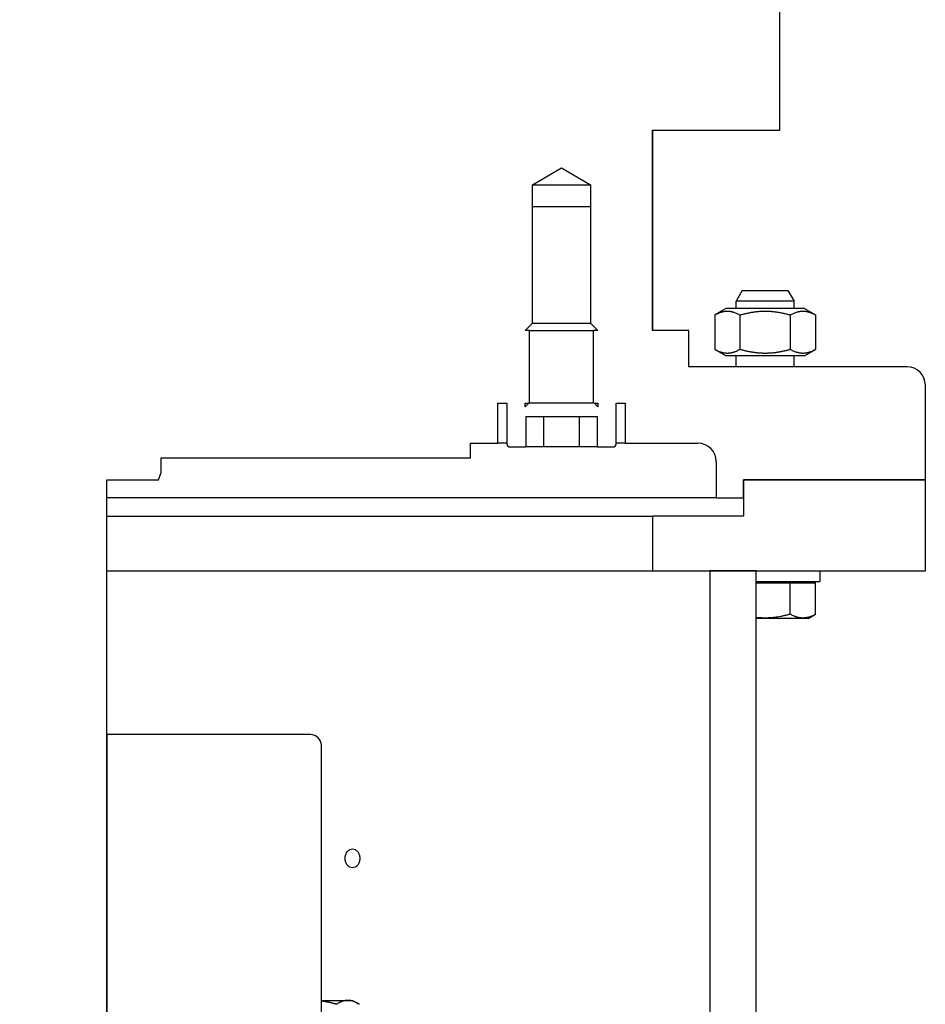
# Model space of a CAD drawing. Extents: x -89225 to 110569, y 13360 to 87647.
# Tile 431 of 478: x 87298 to 87547, y 78614 to 78884. Entities that reach past the tile are written whole.
import ezdxf

# ---------------------------------------------------------------- set-up
doc = ezdxf.new("R2010")
doc.units = 0
doc.layers.add('INSTALLATIE', color=6, linetype='Continuous')

msp = doc.modelspace()

# ---------------------------------------------------------------- hatches: boundary and pattern name
at = {"layer": 'INSTALLATIE'}
h = msp.add_hatch(dxfattribs=at)
h.set_pattern_fill('ANSI31', color=256, scale=2540, angle=0.0002, style=0)
h.set_pattern_definition([(45.0002, (26738.4, 84288.65), (-224.5072, 224.5056), [])])
h.paths.add_polyline_path([(86997.02, 78757.99), (86997.02, 78732.99), (87043.52, 78732.99), (87056.22, 78732.99), (87072.02, 78732.99), (87072.02, 78747.99), (87047.02, 78747.99), (87047.02, 78752.99), (87047.02, 78757.99)])
h.paths.add_polyline_path([(87547.02, 78732.99), (87547.02, 78757.99), (87497.02, 78757.99), (87497.02, 78752.99), (87497.02, 78747.99), (87472.02, 78747.99), (87472.02, 78732.99), (87487.82, 78732.99), (87500.52, 78732.99)])
h = msp.add_hatch(dxfattribs=at)
h.set_pattern_fill('ANSI31', color=256, scale=2540, angle=-75, style=0)
h.set_pattern_definition([(330, (26738.4, 84288.65), (158.7501, 274.963), [])])
h.paths.add_polyline_path([(87500.52, 78285.49), (87500.52, 78732.99), (87487.82, 78732.99), (87487.82, 78285.49)])
h.paths.add_polyline_path([(87043.52, 78732.99), (87043.52, 78285.49), (87056.22, 78285.49), (87056.22, 78732.99)])
h = msp.add_hatch(dxfattribs=at)
h.set_pattern_fill('ANSI31', color=256, scale=2540, angle=-105, style=0)
h.set_pattern_definition([(300, (26738.4, 84288.65), (274.963, 158.7501), [])])
edge = h.paths.add_edge_path()
edge.add_ellipse((87397.02, 78485.99), major_axis=(0, -2), ratio=1, start_angle=270, end_angle=360)
edge.add_line((87397.02, 78483.99), (87421.02, 78483.99))
edge.add_ellipse((87421.02, 78485.99), major_axis=(2, 0), ratio=1, start_angle=270, end_angle=360)
edge.add_line((87423.02, 78485.99), (87423.02, 78546.99))
edge.add_ellipse((87424.02, 78546.99), major_axis=(0, 1), ratio=1, start_angle=0, end_angle=90, ccw=False)
edge.add_line((87424.02, 78547.99), (87434.52, 78547.99))
edge.add_line((87434.52, 78547.99), (87434.52, 78604.99))
edge.add_line((87434.52, 78604.99), (87382.02, 78604.99))
edge.add_line((87382.02, 78604.99), (87382.02, 78583.99))
edge.add_line((87382.02, 78583.99), (87381.02, 78584.99))
edge.add_line((87381.02, 78584.99), (87381.02, 78684.99))
edge.add_ellipse((87378.02, 78684.99), major_axis=(0, 3), ratio=1, start_angle=270, end_angle=360)
edge.add_line((87378.02, 78687.99), (87322.02, 78687.99))
edge.add_line((87322.02, 78687.99), (87322.02, 78549.99))
edge.add_line((87322.02, 78549.99), (87322.02, 78547.99))
edge.add_line((87322.02, 78547.99), (87388.02, 78547.99))
edge.add_line((87388.02, 78547.99), (87389.02, 78548.99))
edge.add_line((87389.02, 78548.99), (87389.02, 78575.99))
edge.add_line((87389.02, 78575.99), (87388.02, 78576.99))
edge.add_line((87388.02, 78576.99), (87394.02, 78576.99))
edge.add_ellipse((87394.02, 78575.99), major_axis=(1, 0), ratio=1, start_angle=0, end_angle=90, ccw=False)
edge.add_line((87395.02, 78575.99), (87395.02, 78485.99))
edge = h.paths.add_edge_path()
edge.add_ellipse((87147.02, 78485.99), major_axis=(2, 0), ratio=1, start_angle=270, end_angle=360)
edge.add_line((87149.02, 78485.99), (87149.02, 78575.99))
edge.add_ellipse((87150.02, 78575.99), major_axis=(0, 1), ratio=1, start_angle=0, end_angle=90, ccw=False)
edge.add_line((87150.02, 78576.99), (87156.02, 78576.99))
edge.add_line((87156.02, 78576.99), (87155.02, 78575.99))
edge.add_line((87155.02, 78575.99), (87155.02, 78548.99))
edge.add_line((87155.02, 78548.99), (87156.02, 78547.99))
edge.add_line((87156.02, 78547.99), (87222.02, 78547.99))
edge.add_line((87222.02, 78547.99), (87222.02, 78549.99))
edge.add_line((87222.02, 78549.99), (87222.02, 78687.99))
edge.add_line((87222.02, 78687.99), (87166.02, 78687.99))
edge.add_ellipse((87166.02, 78684.99), major_axis=(-3, 0), ratio=1, start_angle=270, end_angle=360)
edge.add_line((87163.02, 78684.99), (87163.02, 78584.99))
edge.add_line((87163.02, 78584.99), (87162.02, 78583.99))
edge.add_line((87162.02, 78583.99), (87162.02, 78604.99))
edge.add_line((87162.02, 78604.99), (87109.52, 78604.99))
edge.add_line((87109.52, 78604.99), (87109.52, 78547.99))
edge.add_line((87109.52, 78547.99), (87120.02, 78547.99))
edge.add_ellipse((87120.02, 78546.99), major_axis=(1, 0), ratio=1, start_angle=0, end_angle=90, ccw=False)
edge.add_line((87121.02, 78546.99), (87121.02, 78485.99))
edge.add_ellipse((87123.02, 78485.99), major_axis=(0, -2), ratio=1, start_angle=270, end_angle=360)
edge.add_line((87123.02, 78483.99), (87147.02, 78483.99))

# ---------------------------------------------------------------- linework, layer by layer
for p, q in [((87507.02, 78853.99), (87507.02, 79067.49)), ((87472.03, 78853.99), (87472.03, 78798.99)), ((87472.03, 78853.99), (87507.02, 78853.99)), ((87472.03, 78798.99), (87472.03, 78853.99)), ((87439.02, 78838.99), (87447.02, 78843.61)), ((87447.02, 78843.61), (87455.02, 78838.99)), ((87439.02, 78832.99), (87439.02, 78838.99)), ((87439.02, 78838.99), (87455.02, 78838.99)), ((87455.02, 78838.99), (87455.02, 78832.99)), ((87439.02, 78800.99), (87439.02, 78832.99)), ((87439.02, 78832.99), (87439.02, 78832.99)), ((87439.02, 78832.99), (87455.01, 78832.99)), ((87455.02, 78832.99), (87455.01, 78832.99)), ((87455.01, 78832.99), (87455.01, 78800.99)), ((87496.72, 78809.99), (87494.99, 78806.99)), ((87496.72, 78809.99), (87509.25, 78809.99)), ((87509.25, 78809.99), (87510.99, 78806.99)), ((87492.19, 78804.99), (87489.13, 78803.23)), ((87513.79, 78804.99), (87492.19, 78804.99)), ((87510.99, 78806.99), (87494.99, 78806.99)), ((87494.99, 78804.99), (87494.99, 78806.99)), ((87510.99, 78804.99), (87510.99, 78806.99)), ((87513.79, 78804.99), (87516.84, 78803.23)), ((87489.13, 78803.23), (87489.13, 78793.75)), ((87496.06, 78803.23), (87496.06, 78793.75)), ((87509.91, 78803.23), (87509.91, 78793.75)), ((87516.84, 78803.23), (87516.84, 78793.75)), ((87437.02, 78798.99), (87439.02, 78800.99)), ((87439.02, 78800.99), (87455.01, 78800.99)), ((87455.01, 78800.99), (87457.02, 78798.99)), ((87438.27, 78798.99), (87437.02, 78798.99)), ((87438.27, 78778.99), (87438.27, 78798.99)), ((87438.27, 78798.99), (87455.77, 78798.99)), ((87455.77, 78798.99), (87455.77, 78778.99)), ((87457.02, 78798.99), (87455.77, 78798.99)), ((87482.02, 78798.99), (87472.03, 78798.99)), ((87482.02, 78788.99), (87482.02, 78798.99)), ((87492.19, 78791.99), (87489.13, 78793.75)), ((87513.79, 78791.99), (87492.19, 78791.99)), ((87494.99, 78788.99), (87494.99, 78791.99)), ((87510.99, 78788.99), (87510.99, 78791.99)), ((87513.79, 78791.99), (87516.84, 78793.75)), ((87542.02, 78788.99), (87482.02, 78788.99)), ((87547.02, 78757.99), (87547.02, 78783.99)), ((87429.52, 78767.99), (87429.52, 78778.99)), ((87429.52, 78778.99), (87432.02, 78778.99)), ((87432.02, 78778.99), (87432.02, 78767.79)), ((87437.02, 78777.99), (87437.02, 78778.99)), ((87437.02, 78778.99), (87438.02, 78778.99)), ((87438.02, 78778.99), (87437.02, 78777.99)), ((87455.77, 78778.99), (87438.27, 78778.99)), ((87457.02, 78777.99), (87456.02, 78778.99)), ((87456.02, 78778.99), (87457.02, 78778.99)), ((87457.02, 78778.99), (87457.02, 78777.99)), ((87462.02, 78767.79), (87462.02, 78778.99)), ((87462.02, 78778.99), (87464.52, 78778.99)), ((87464.52, 78778.99), (87464.52, 78767.99)), ((87437.2, 78775.39), (87437.2, 78766.99)), ((87437.2, 78775.39), (87456.83, 78775.39)), ((87442.11, 78775.39), (87442.11, 78766.99)), ((87451.92, 78775.39), (87451.92, 78766.99)), ((87456.83, 78775.39), (87456.83, 78766.99)), ((87422.02, 78763.99), (87422.02, 78767.99)), ((87422.02, 78767.99), (87429.52, 78767.99)), ((87432.02, 78767.99), (87429.52, 78767.99)), ((87432.82, 78766.99), (87437.2, 78766.99)), ((87442.11, 78766.99), (87437.2, 78766.99)), ((87451.92, 78766.99), (87442.11, 78766.99)), ((87456.83, 78766.99), (87451.92, 78766.99)), ((87456.83, 78766.99), (87461.22, 78766.99)), ((87464.52, 78767.99), (87462.02, 78767.99)), ((87464.52, 78767.99), (87484.52, 78767.99)), ((87337.02, 78759.99), (87337.02, 78763.99)), ((87337.02, 78763.99), (87422.02, 78763.99)), ((87489.52, 78762.99), (87489.52, 78752.99)), ((87336.29, 78757.99), (87337.02, 78759.99)), ((87322.02, 78549.99), (87322.02, 78757.99)), ((87322.02, 78757.99), (87336.29, 78757.99)), ((87547.02, 78757.99), (87497.02, 78757.99)), ((87497.02, 78757.99), (87497.02, 78747.99)), ((87497.02, 78752.99), (87497.02, 78757.99)), ((87497.02, 78757.99), (87547.02, 78757.99)), ((87547.02, 78732.99), (87547.02, 78757.99)), ((87489.52, 78752.99), (87322.02, 78752.99)), ((87489.52, 78752.99), (87497.02, 78752.99)), ((87322.02, 78747.99), (87472.02, 78747.99)), ((87497.02, 78747.99), (87472.02, 78747.99)), ((87472.02, 78747.99), (87472.02, 78732.99)), ((87322.02, 78732.99), (87472.02, 78732.99)), ((87472.02, 78732.99), (87547.02, 78732.99)), ((87500.52, 78732.99), (87487.82, 78732.99)), ((87487.82, 78732.99), (87487.82, 78285.49)), ((87500.52, 78285.49), (87500.52, 78732.99)), ((87517.99, 78732.99), (87517.99, 78729.99)), ((87500.52, 78729.99), (87517.99, 78729.99)), ((87500.52, 78729.69), (87509.91, 78729.69)), ((87509.91, 78729.69), (87516.84, 78729.69)), ((87509.91, 78721.06), (87509.91, 78729.69)), ((87512.09, 78729.69), (87512.09, 78729.99)), ((87516.84, 78721.06), (87516.84, 78729.69)), ((87514.99, 78719.99), (87516.84, 78721.06)), ((87500.52, 78719.99), (87502.99, 78719.99)), ((87502.99, 78719.99), (87513.38, 78719.99)), ((87513.38, 78719.99), (87514.99, 78719.99)), ((87378.02, 78687.99), (87322.02, 78687.99)), ((87322.02, 78687.99), (87322.02, 78547.99)), ((87381.02, 78584.99), (87381.02, 78684.99)), ((87381.02, 78614.99), (87388.31, 78614.99)), ((87388.31, 78614.99), (87389.62, 78614.99)), ((87389.62, 78614.99), (87391.08, 78614.15))]:
    msp.add_line(p, q, dxfattribs=at)
for centre, radius, start, end in [((87542.02, 78783.99), 5, 0, 90), ((87432.82, 78767.79), 0.8, 180, 270), ((87461.22, 78767.79), 0.8, 270, 0), ((87484.52, 78762.99), 5, 0, 90), ((87378.02, 78684.99), 3, 0, 90)]:
    msp.add_arc(centre, radius, start, end, dxfattribs=at)
for points, knots in [([(87489.13, 78803.23), (87489.27, 78803.31), (87489.41, 78803.38), (87489.55, 78803.46), (87489.69, 78803.53), (87489.84, 78803.6), (87489.98, 78803.67), (87490.12, 78803.73), (87490.27, 78803.8), (87490.41, 78803.85), (87490.48, 78803.88), (87490.55, 78803.91), (87490.63, 78803.93), (87490.7, 78803.96), (87490.77, 78803.98), (87490.84, 78804.01), (87490.92, 78804.03), (87490.99, 78804.05), (87491.06, 78804.07), (87491.13, 78804.1), (87491.21, 78804.11), (87491.28, 78804.13), (87491.35, 78804.15), (87491.42, 78804.17), (87491.5, 78804.18), (87491.57, 78804.2), (87491.64, 78804.21), (87491.71, 78804.22), (87491.79, 78804.24), (87491.86, 78804.25), (87491.93, 78804.26), (87492.01, 78804.26), (87492.08, 78804.27), (87492.15, 78804.28), (87492.23, 78804.28), (87492.3, 78804.29), (87492.37, 78804.29), (87492.45, 78804.3), (87492.52, 78804.3), (87492.59, 78804.3), (87492.67, 78804.3), (87492.74, 78804.3), (87492.81, 78804.29), (87492.89, 78804.29), (87492.96, 78804.28), (87493.03, 78804.28), (87493.11, 78804.27), (87493.18, 78804.26), (87493.25, 78804.26), (87493.33, 78804.25), (87493.4, 78804.24), (87493.47, 78804.22), (87493.55, 78804.21), (87493.62, 78804.2), (87493.69, 78804.18), (87493.76, 78804.17), (87493.84, 78804.15), (87493.91, 78804.13), (87493.98, 78804.11), (87494.06, 78804.09), (87494.13, 78804.07), (87494.2, 78804.05), (87494.27, 78804.03), (87494.35, 78804.01), (87494.49, 78803.96), (87494.63, 78803.91), (87494.78, 78803.85), (87494.92, 78803.8), (87495.06, 78803.73), (87495.21, 78803.67), (87495.35, 78803.6), (87495.49, 78803.53), (87495.63, 78803.46), (87495.78, 78803.38), (87495.92, 78803.31), (87496.06, 78803.23)], [0, 0, 0, 0, 0.878505, 0.878505, 0.878505, 1.75811, 1.75811, 1.75811, 2.63799, 2.63799, 2.63799, 3.077832, 3.077832, 3.077832, 3.51753, 3.51753, 3.51753, 3.957042, 3.957042, 3.957042, 4.396347, 4.396347, 4.396347, 4.835441, 4.835441, 4.835441, 5.274338, 5.274338, 5.274338, 5.713409, 5.713409, 5.713409, 6.152911, 6.152911, 6.152911, 6.592788, 6.592788, 6.592788, 7.032973, 7.032973, 7.032973, 7.473386, 7.473386, 7.473386, 7.91394, 7.91394, 7.91394, 8.354539, 8.354539, 8.354539, 8.795083, 8.795083, 8.795083, 9.235469, 9.235469, 9.235469, 9.675589, 9.675589, 9.675589, 10.115335, 10.115335, 10.115335, 10.5546, 10.5546, 10.5546, 11.432409, 11.432409, 11.432409, 12.310703, 12.310703, 12.310703, 13.189528, 13.189528, 13.189528, 14.068676, 14.068676, 14.068676, 14.068676]), ([(87496.06, 78803.23), (87496.34, 78803.31), (87496.62, 78803.38), (87496.91, 78803.46), (87497.19, 78803.53), (87497.47, 78803.6), (87497.76, 78803.67), (87498.04, 78803.73), (87498.33, 78803.8), (87498.62, 78803.85), (87498.9, 78803.91), (87499.19, 78803.96), (87499.48, 78804.01), (87499.63, 78804.03), (87499.77, 78804.05), (87499.92, 78804.07), (87500.06, 78804.09), (87500.21, 78804.11), (87500.35, 78804.13), (87500.5, 78804.15), (87500.64, 78804.17), (87500.79, 78804.18), (87500.93, 78804.2), (87501.08, 78804.21), (87501.23, 78804.22), (87501.37, 78804.24), (87501.52, 78804.25), (87501.67, 78804.26), (87501.81, 78804.26), (87501.96, 78804.27), (87502.11, 78804.28), (87502.25, 78804.28), (87502.4, 78804.29), (87502.55, 78804.29), (87502.69, 78804.3), (87502.84, 78804.3), (87502.99, 78804.3), (87503.13, 78804.3), (87503.28, 78804.3), (87503.43, 78804.29), (87503.57, 78804.29), (87503.72, 78804.28), (87503.87, 78804.28), (87504.01, 78804.27), (87504.16, 78804.26), (87504.31, 78804.26), (87504.45, 78804.25), (87504.6, 78804.24), (87504.74, 78804.22), (87504.89, 78804.21), (87505.03, 78804.2), (87505.18, 78804.18), (87505.33, 78804.17), (87505.47, 78804.15), (87505.62, 78804.13), (87505.76, 78804.11), (87505.91, 78804.1), (87506.05, 78804.07), (87506.2, 78804.05), (87506.34, 78804.03), (87506.49, 78804.01), (87506.63, 78803.98), (87506.78, 78803.96), (87506.92, 78803.93), (87507.06, 78803.91), (87507.21, 78803.88), (87507.35, 78803.85), (87507.64, 78803.8), (87507.93, 78803.73), (87508.21, 78803.67), (87508.5, 78803.6), (87508.78, 78803.53), (87509.07, 78803.46), (87509.35, 78803.38), (87509.63, 78803.31), (87509.91, 78803.23)], [0, 0, 0, 0, 0.879148, 0.879148, 0.879148, 1.757972, 1.757972, 1.757972, 2.636267, 2.636267, 2.636267, 3.514076, 3.514076, 3.514076, 3.95334, 3.95334, 3.95334, 4.393087, 4.393087, 4.393087, 4.833207, 4.833207, 4.833207, 5.273592, 5.273592, 5.273592, 5.714137, 5.714137, 5.714137, 6.154736, 6.154736, 6.154736, 6.595289, 6.595289, 6.595289, 7.035702, 7.035702, 7.035702, 7.475887, 7.475887, 7.475887, 7.915765, 7.915765, 7.915765, 8.355267, 8.355267, 8.355267, 8.794338, 8.794338, 8.794338, 9.233235, 9.233235, 9.233235, 9.672328, 9.672328, 9.672328, 10.111633, 10.111633, 10.111633, 10.551146, 10.551146, 10.551146, 10.990843, 10.990843, 10.990843, 11.430685, 11.430685, 11.430685, 12.310566, 12.310566, 12.310566, 13.19017, 13.19017, 13.19017, 14.068676, 14.068676, 14.068676, 14.068676]), ([(87509.91, 78803.23), (87510.05, 78803.31), (87510.2, 78803.38), (87510.34, 78803.46), (87510.48, 78803.53), (87510.62, 78803.6), (87510.76, 78803.67), (87510.91, 78803.73), (87511.05, 78803.8), (87511.19, 78803.85), (87511.34, 78803.91), (87511.48, 78803.96), (87511.63, 78804.01), (87511.7, 78804.03), (87511.77, 78804.05), (87511.84, 78804.07), (87511.92, 78804.09), (87511.99, 78804.11), (87512.06, 78804.13), (87512.13, 78804.15), (87512.21, 78804.17), (87512.28, 78804.18), (87512.35, 78804.2), (87512.43, 78804.21), (87512.5, 78804.22), (87512.57, 78804.24), (87512.64, 78804.25), (87512.72, 78804.26), (87512.79, 78804.26), (87512.86, 78804.27), (87512.94, 78804.28), (87513.01, 78804.28), (87513.09, 78804.29), (87513.16, 78804.29), (87513.23, 78804.3), (87513.31, 78804.3), (87513.38, 78804.3), (87513.45, 78804.3), (87513.53, 78804.3), (87513.6, 78804.29), (87513.67, 78804.29), (87513.75, 78804.28), (87513.82, 78804.28), (87513.89, 78804.27), (87513.96, 78804.26), (87514.04, 78804.26), (87514.11, 78804.25), (87514.18, 78804.24), (87514.26, 78804.22), (87514.33, 78804.21), (87514.4, 78804.2), (87514.48, 78804.18), (87514.55, 78804.17), (87514.62, 78804.15), (87514.69, 78804.13), (87514.77, 78804.11), (87514.84, 78804.1), (87514.91, 78804.07), (87514.98, 78804.05), (87515.06, 78804.03), (87515.13, 78804.01), (87515.2, 78803.98), (87515.27, 78803.96), (87515.35, 78803.93), (87515.42, 78803.91), (87515.49, 78803.88), (87515.56, 78803.85), (87515.71, 78803.8), (87515.85, 78803.73), (87515.99, 78803.67), (87516.13, 78803.6), (87516.28, 78803.53), (87516.42, 78803.46), (87516.56, 78803.38), (87516.7, 78803.31), (87516.84, 78803.23)], [0, 0, 0, 0, 0.879148, 0.879148, 0.879148, 1.757972, 1.757972, 1.757972, 2.636267, 2.636267, 2.636267, 3.514076, 3.514076, 3.514076, 3.95334, 3.95334, 3.95334, 4.393087, 4.393087, 4.393087, 4.833207, 4.833207, 4.833207, 5.273592, 5.273592, 5.273592, 5.714137, 5.714137, 5.714137, 6.154736, 6.154736, 6.154736, 6.595289, 6.595289, 6.595289, 7.035702, 7.035702, 7.035702, 7.475887, 7.475887, 7.475887, 7.915765, 7.915765, 7.915765, 8.355267, 8.355267, 8.355267, 8.794338, 8.794338, 8.794338, 9.233235, 9.233235, 9.233235, 9.672328, 9.672328, 9.672328, 10.111633, 10.111633, 10.111633, 10.551146, 10.551146, 10.551146, 10.990843, 10.990843, 10.990843, 11.430685, 11.430685, 11.430685, 12.310566, 12.310566, 12.310566, 13.19017, 13.19017, 13.19017, 14.068676, 14.068676, 14.068676, 14.068676]), ([(87496.06, 78793.75), (87495.92, 78793.67), (87495.78, 78793.6), (87495.63, 78793.52), (87495.49, 78793.45), (87495.35, 78793.38), (87495.21, 78793.31), (87495.06, 78793.25), (87494.92, 78793.18), (87494.78, 78793.13), (87494.7, 78793.1), (87494.63, 78793.07), (87494.56, 78793.05), (87494.49, 78793.02), (87494.42, 78793), (87494.34, 78792.97), (87494.27, 78792.95), (87494.2, 78792.93), (87494.13, 78792.91), (87494.05, 78792.88), (87493.98, 78792.87), (87493.91, 78792.85), (87493.84, 78792.83), (87493.76, 78792.81), (87493.69, 78792.8), (87493.62, 78792.78), (87493.55, 78792.77), (87493.47, 78792.76), (87493.4, 78792.74), (87493.33, 78792.73), (87493.25, 78792.72), (87493.18, 78792.72), (87493.11, 78792.71), (87493.03, 78792.7), (87492.96, 78792.7), (87492.89, 78792.69), (87492.81, 78792.69), (87492.74, 78792.68), (87492.67, 78792.68), (87492.59, 78792.68), (87492.52, 78792.68), (87492.45, 78792.68), (87492.37, 78792.69), (87492.3, 78792.69), (87492.23, 78792.7), (87492.15, 78792.7), (87492.08, 78792.71), (87492.01, 78792.72), (87491.93, 78792.72), (87491.86, 78792.73), (87491.79, 78792.74), (87491.71, 78792.76), (87491.64, 78792.77), (87491.57, 78792.78), (87491.49, 78792.8), (87491.42, 78792.81), (87491.35, 78792.83), (87491.28, 78792.85), (87491.2, 78792.87), (87491.13, 78792.89), (87491.06, 78792.91), (87490.99, 78792.93), (87490.91, 78792.95), (87490.84, 78792.97), (87490.7, 78793.02), (87490.55, 78793.07), (87490.41, 78793.13), (87490.27, 78793.18), (87490.12, 78793.25), (87489.98, 78793.31), (87489.84, 78793.38), (87489.69, 78793.45), (87489.55, 78793.52), (87489.41, 78793.6), (87489.27, 78793.67), (87489.13, 78793.75)], [0, 0, 0, 0, 0.878505, 0.878505, 0.878505, 1.75811, 1.75811, 1.75811, 2.63799, 2.63799, 2.63799, 3.077832, 3.077832, 3.077832, 3.51753, 3.51753, 3.51753, 3.957042, 3.957042, 3.957042, 4.396347, 4.396347, 4.396347, 4.835441, 4.835441, 4.835441, 5.274338, 5.274338, 5.274338, 5.713409, 5.713409, 5.713409, 6.152911, 6.152911, 6.152911, 6.592788, 6.592788, 6.592788, 7.032973, 7.032973, 7.032973, 7.473386, 7.473386, 7.473386, 7.91394, 7.91394, 7.91394, 8.354539, 8.354539, 8.354539, 8.795083, 8.795083, 8.795083, 9.235469, 9.235469, 9.235469, 9.675589, 9.675589, 9.675589, 10.115335, 10.115335, 10.115335, 10.5546, 10.5546, 10.5546, 11.432409, 11.432409, 11.432409, 12.310703, 12.310703, 12.310703, 13.189528, 13.189528, 13.189528, 14.068676, 14.068676, 14.068676, 14.068676]), ([(87509.91, 78793.75), (87509.63, 78793.67), (87509.35, 78793.6), (87509.07, 78793.52), (87508.78, 78793.45), (87508.5, 78793.38), (87508.21, 78793.31), (87507.93, 78793.25), (87507.64, 78793.18), (87507.35, 78793.13), (87507.21, 78793.1), (87507.06, 78793.07), (87506.92, 78793.05), (87506.78, 78793.02), (87506.63, 78793), (87506.49, 78792.97), (87506.34, 78792.95), (87506.2, 78792.93), (87506.05, 78792.91), (87505.91, 78792.88), (87505.76, 78792.87), (87505.62, 78792.85), (87505.47, 78792.83), (87505.33, 78792.81), (87505.18, 78792.8), (87505.03, 78792.78), (87504.89, 78792.77), (87504.74, 78792.76), (87504.6, 78792.74), (87504.45, 78792.73), (87504.31, 78792.72), (87504.16, 78792.72), (87504.01, 78792.71), (87503.87, 78792.7), (87503.72, 78792.7), (87503.57, 78792.69), (87503.43, 78792.69), (87503.28, 78792.68), (87503.13, 78792.68), (87502.99, 78792.68), (87502.84, 78792.68), (87502.69, 78792.68), (87502.55, 78792.69), (87502.4, 78792.69), (87502.25, 78792.7), (87502.11, 78792.7), (87501.96, 78792.71), (87501.81, 78792.72), (87501.67, 78792.72), (87501.52, 78792.73), (87501.37, 78792.74), (87501.23, 78792.76), (87501.08, 78792.77), (87500.93, 78792.78), (87500.79, 78792.8), (87500.64, 78792.81), (87500.5, 78792.83), (87500.35, 78792.85), (87500.21, 78792.87), (87500.06, 78792.89), (87499.92, 78792.91), (87499.77, 78792.93), (87499.63, 78792.95), (87499.48, 78792.97), (87499.19, 78793.02), (87498.9, 78793.07), (87498.62, 78793.13), (87498.33, 78793.18), (87498.04, 78793.25), (87497.76, 78793.31), (87497.47, 78793.38), (87497.19, 78793.45), (87496.91, 78793.52), (87496.62, 78793.6), (87496.34, 78793.67), (87496.06, 78793.75)], [0, 0, 0, 0, 0.878505, 0.878505, 0.878505, 1.75811, 1.75811, 1.75811, 2.63799, 2.63799, 2.63799, 3.077832, 3.077832, 3.077832, 3.51753, 3.51753, 3.51753, 3.957042, 3.957042, 3.957042, 4.396347, 4.396347, 4.396347, 4.835441, 4.835441, 4.835441, 5.274338, 5.274338, 5.274338, 5.713409, 5.713409, 5.713409, 6.152911, 6.152911, 6.152911, 6.592788, 6.592788, 6.592788, 7.032973, 7.032973, 7.032973, 7.473386, 7.473386, 7.473386, 7.91394, 7.91394, 7.91394, 8.354539, 8.354539, 8.354539, 8.795083, 8.795083, 8.795083, 9.235469, 9.235469, 9.235469, 9.675589, 9.675589, 9.675589, 10.115335, 10.115335, 10.115335, 10.5546, 10.5546, 10.5546, 11.432409, 11.432409, 11.432409, 12.310703, 12.310703, 12.310703, 13.189528, 13.189528, 13.189528, 14.068676, 14.068676, 14.068676, 14.068676]), ([(87516.84, 78793.75), (87516.7, 78793.67), (87516.56, 78793.6), (87516.42, 78793.52), (87516.28, 78793.45), (87516.13, 78793.38), (87515.99, 78793.31), (87515.85, 78793.25), (87515.71, 78793.18), (87515.56, 78793.13), (87515.49, 78793.1), (87515.42, 78793.07), (87515.35, 78793.05), (87515.27, 78793.02), (87515.2, 78793), (87515.13, 78792.97), (87515.06, 78792.95), (87514.98, 78792.93), (87514.91, 78792.91), (87514.84, 78792.88), (87514.77, 78792.87), (87514.69, 78792.85), (87514.62, 78792.83), (87514.55, 78792.81), (87514.48, 78792.8), (87514.4, 78792.78), (87514.33, 78792.77), (87514.26, 78792.76), (87514.18, 78792.74), (87514.11, 78792.73), (87514.04, 78792.72), (87513.96, 78792.72), (87513.89, 78792.71), (87513.82, 78792.7), (87513.75, 78792.7), (87513.67, 78792.69), (87513.6, 78792.69), (87513.53, 78792.68), (87513.45, 78792.68), (87513.38, 78792.68), (87513.31, 78792.68), (87513.23, 78792.68), (87513.16, 78792.69), (87513.09, 78792.69), (87513.01, 78792.7), (87512.94, 78792.7), (87512.86, 78792.71), (87512.79, 78792.72), (87512.72, 78792.72), (87512.64, 78792.73), (87512.57, 78792.74), (87512.5, 78792.76), (87512.43, 78792.77), (87512.35, 78792.78), (87512.28, 78792.8), (87512.21, 78792.81), (87512.13, 78792.83), (87512.06, 78792.85), (87511.99, 78792.87), (87511.92, 78792.89), (87511.84, 78792.91), (87511.77, 78792.93), (87511.7, 78792.95), (87511.63, 78792.97), (87511.48, 78793.02), (87511.34, 78793.07), (87511.19, 78793.13), (87511.05, 78793.18), (87510.91, 78793.25), (87510.76, 78793.31), (87510.62, 78793.38), (87510.48, 78793.45), (87510.34, 78793.52), (87510.2, 78793.6), (87510.05, 78793.67), (87509.91, 78793.75)], [0, 0, 0, 0, 0.878505, 0.878505, 0.878505, 1.75811, 1.75811, 1.75811, 2.63799, 2.63799, 2.63799, 3.077832, 3.077832, 3.077832, 3.51753, 3.51753, 3.51753, 3.957042, 3.957042, 3.957042, 4.396347, 4.396347, 4.396347, 4.835441, 4.835441, 4.835441, 5.274338, 5.274338, 5.274338, 5.713409, 5.713409, 5.713409, 6.152911, 6.152911, 6.152911, 6.592788, 6.592788, 6.592788, 7.032973, 7.032973, 7.032973, 7.473386, 7.473386, 7.473386, 7.91394, 7.91394, 7.91394, 8.354539, 8.354539, 8.354539, 8.795083, 8.795083, 8.795083, 9.235469, 9.235469, 9.235469, 9.675589, 9.675589, 9.675589, 10.115335, 10.115335, 10.115335, 10.5546, 10.5546, 10.5546, 11.432409, 11.432409, 11.432409, 12.310703, 12.310703, 12.310703, 13.189528, 13.189528, 13.189528, 14.068676, 14.068676, 14.068676, 14.068676]), ([(87509.91, 78721.06), (87509.63, 78720.98), (87509.35, 78720.9), (87509.07, 78720.83), (87508.78, 78720.75), (87508.5, 78720.68), (87508.21, 78720.62), (87507.93, 78720.55), (87507.64, 78720.49), (87507.35, 78720.43), (87507.07, 78720.38), (87506.78, 78720.33), (87506.49, 78720.28), (87506.35, 78720.26), (87506.2, 78720.23), (87506.06, 78720.21), (87505.91, 78720.19), (87505.77, 78720.17), (87505.62, 78720.16), (87505.48, 78720.14), (87505.33, 78720.12), (87505.18, 78720.11), (87505.04, 78720.09), (87504.89, 78720.08), (87504.75, 78720.06), (87504.6, 78720.05), (87504.45, 78720.04), (87504.31, 78720.03), (87504.16, 78720.02), (87504.01, 78720.01), (87503.87, 78720.01), (87503.72, 78720), (87503.57, 78720), (87503.43, 78719.99), (87503.28, 78719.99), (87503.13, 78719.99), (87502.99, 78719.99)], [0, 0, 0, 0, 0.878977, 0.878977, 0.878977, 1.757632, 1.757632, 1.757632, 2.635757, 2.635757, 2.635757, 3.513396, 3.513396, 3.513396, 3.952574, 3.952574, 3.952574, 4.392234, 4.392234, 4.392234, 4.832269, 4.832269, 4.832269, 5.272568, 5.272568, 5.272568, 5.713027, 5.713027, 5.713027, 6.153541, 6.153541, 6.153541, 6.594009, 6.594009, 6.594009, 7.034338, 7.034338, 7.034338, 7.034338]), ([(87513.38, 78719.99), (87513.3, 78719.99), (87513.23, 78719.99), (87513.16, 78719.99), (87513.08, 78720), (87513.01, 78720), (87512.94, 78720.01), (87512.86, 78720.01), (87512.79, 78720.02), (87512.72, 78720.03), (87512.65, 78720.04), (87512.57, 78720.05), (87512.5, 78720.06), (87512.43, 78720.08), (87512.35, 78720.09), (87512.28, 78720.1), (87512.21, 78720.12), (87512.14, 78720.14), (87512.06, 78720.15), (87511.99, 78720.17), (87511.92, 78720.19), (87511.85, 78720.21), (87511.77, 78720.23), (87511.7, 78720.26), (87511.63, 78720.28), (87511.56, 78720.3), (87511.48, 78720.33), (87511.41, 78720.35), (87511.34, 78720.38), (87511.27, 78720.41), (87511.19, 78720.43), (87511.05, 78720.49), (87510.91, 78720.55), (87510.76, 78720.62), (87510.62, 78720.68), (87510.48, 78720.75), (87510.34, 78720.83), (87510.2, 78720.9), (87510.05, 78720.98), (87509.91, 78721.06)], [0, 0, 0, 0, 0.440271, 0.440271, 0.440271, 0.880235, 0.880235, 0.880235, 1.319823, 1.319823, 1.319823, 1.75898, 1.75898, 1.75898, 2.197962, 2.197962, 2.197962, 2.63714, 2.63714, 2.63714, 3.07653, 3.07653, 3.07653, 3.516127, 3.516127, 3.516127, 3.955909, 3.955909, 3.955909, 4.395836, 4.395836, 4.395836, 5.275887, 5.275887, 5.275887, 6.155662, 6.155662, 6.155662, 7.034338, 7.034338, 7.034338, 7.034338]), ([(87516.84, 78721.06), (87516.7, 78720.98), (87516.56, 78720.9), (87516.42, 78720.83), (87516.28, 78720.75), (87516.13, 78720.68), (87515.99, 78720.62), (87515.85, 78720.55), (87515.71, 78720.49), (87515.56, 78720.43), (87515.42, 78720.38), (87515.27, 78720.33), (87515.13, 78720.28), (87515.06, 78720.26), (87514.99, 78720.23), (87514.91, 78720.21), (87514.84, 78720.19), (87514.77, 78720.17), (87514.7, 78720.16), (87514.62, 78720.14), (87514.55, 78720.12), (87514.48, 78720.11), (87514.4, 78720.09), (87514.33, 78720.08), (87514.26, 78720.06), (87514.18, 78720.05), (87514.11, 78720.04), (87514.04, 78720.03), (87513.96, 78720.02), (87513.89, 78720.01), (87513.82, 78720.01), (87513.74, 78720), (87513.67, 78720), (87513.6, 78719.99), (87513.52, 78719.99), (87513.45, 78719.99), (87513.38, 78719.99)], [0, 0, 0, 0, 0.878977, 0.878977, 0.878977, 1.757632, 1.757632, 1.757632, 2.635757, 2.635757, 2.635757, 3.513396, 3.513396, 3.513396, 3.952574, 3.952574, 3.952574, 4.392234, 4.392234, 4.392234, 4.832269, 4.832269, 4.832269, 5.272568, 5.272568, 5.272568, 5.713027, 5.713027, 5.713027, 6.153541, 6.153541, 6.153541, 6.594009, 6.594009, 6.594009, 7.034338, 7.034338, 7.034338, 7.034338]), ([(87502.99, 78719.99), (87502.84, 78719.99), (87502.69, 78719.99), (87502.55, 78719.99), (87502.4, 78720), (87502.25, 78720), (87502.11, 78720.01), (87501.96, 78720.01), (87501.81, 78720.02), (87501.67, 78720.03), (87501.52, 78720.04), (87501.37, 78720.05), (87501.23, 78720.06), (87501.08, 78720.08), (87500.94, 78720.09), (87500.79, 78720.1), (87500.7, 78720.11), (87500.61, 78720.12), (87500.52, 78720.14)], [0, 0, 0, 0, 0.440271, 0.440271, 0.440271, 0.880235, 0.880235, 0.880235, 1.319823, 1.319823, 1.319823, 1.75898, 1.75898, 1.75898, 2.197962, 2.197962, 2.197962, 2.475565, 2.475565, 2.475565, 2.475565]), ([(87387.47, 78653.99), (87387.47, 78654.3), (87387.53, 78654.64), (87387.74, 78655.25), (87387.9, 78655.54), (87388.28, 78655.98), (87388.52, 78656.17), (87389.03, 78656.43), (87389.32, 78656.49), (87389.84, 78656.49), (87390.12, 78656.43), (87390.64, 78656.17), (87390.87, 78655.98), (87391.24, 78655.54), (87391.4, 78655.25), (87391.61, 78654.64), (87391.67, 78654.3), (87391.67, 78653.99), (87391.67, 78653.68), (87391.61, 78653.34), (87391.4, 78652.73), (87391.24, 78652.44), (87390.87, 78652), (87390.64, 78651.81), (87390.12, 78651.55), (87389.84, 78651.49), (87389.32, 78651.49), (87389.03, 78651.55), (87388.52, 78651.81), (87388.28, 78652), (87387.9, 78652.44), (87387.74, 78652.73), (87387.53, 78653.34), (87387.47, 78653.68), (87387.47, 78653.99)], [0.753381, 0.753381, 0.753381, 0.753381, 0.847553, 0.847553, 0.941726, 0.941726, 1.035898, 1.035898, 1.130071, 1.130071, 1.224244, 1.224244, 1.318416, 1.318416, 1.412589, 1.412589, 1.506761, 1.506761, 1.506761, 1.600934, 1.600934, 1.695106, 1.695106, 1.789279, 1.789279, 1.883452, 1.883452, 1.977624, 1.977624, 2.071797, 2.071797, 2.165969, 2.165969, 2.260142, 2.260142, 2.260142, 2.260142])]:
    msp.add_open_spline(points, degree=3, knots=knots, dxfattribs=at)
for points, weights in [([(87385.17, 78613.92), (87382.97, 78614.55), (87381.02, 78614.81)], [1, 1.044465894, 1.06334520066]), ([(87388.31, 78614.99), (87386.86, 78614.99), (87385.17, 78613.92)], [1, 1.0380269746, 1]), ([(87391.46, 78613.92), (87389.77, 78614.99), (87388.31, 78614.99)], [1, 1.0380269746, 1])]:
    msp.add_rational_spline(points, weights, degree=2, dxfattribs=at)

doc.saveas('drawing.dxf')
